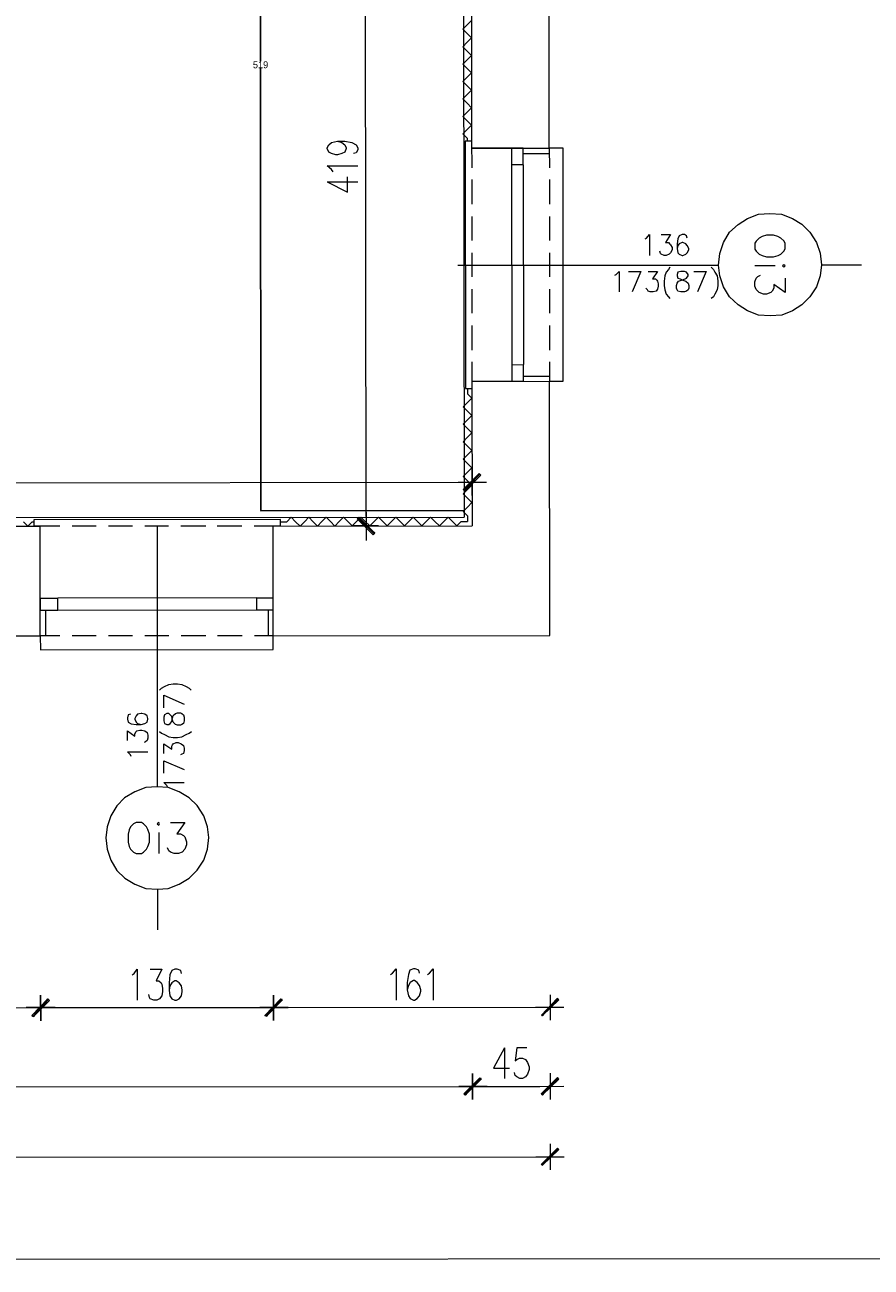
# Model space of a CAD drawing. Header units: inches. Extents: x -5850 to 5646, y 8947 to 13007.
# Tile 387 of 548: x -925 to -432, y 8947 to 9670. Entities that reach past the tile are written whole.
import ezdxf

# ---------------------------------------------------------------- set-up
doc = ezdxf.new("R2010")
doc.units = ezdxf.units.IN
doc.header["$MEASUREMENT"] = 0
for name, color, linetype in [('at_Entity', 7, 'Continuous'), ('at_Rect', 7, 'Continuous'), ('at_Solid', 7, 'Continuous')]:
    doc.layers.add(name, color=color, linetype=linetype)
doc.dimstyles.get("Standard").update_dxf_attribs({"dimtxt": 4, "dimasz": 0.18, "dimexe": 0.18, "dimexo": 0.0625, "dimgap": 0.09, "dimtad": 0, "dimtih": 1, "dimtoh": 1, "dimdec": 0, "dimzin": 0, "dimdsep": 46, "dimtxsty": 'Standard', "dimcen": 0.09, "dimadec": 0, "dimazin": 0, "dimtfac": 1, "dimtdec": 0, "dimtofl": 0, "dimtmove": 0, "dimatfit": 3, "dimfxl": 1, "dimtolj": 1, "dimtzin": 0, "dimarcsym": 0})

# ---------------------------------------------------------------- blocks, each defined once
blk = doc.blocks.new('*D6')
at = {"color": 0, "lineweight": -2, "transparency": 16777216}
for p, q in [((-669.81, 9905.62), (-788.14, 9905.52)), ((-787.96, 9905.34), (-787.73, 9648.36)), ((-787.49, 9386.99), (-787.72, 9644.18)), ((-669.35, 9386.91), (-787.67, 9386.81))]:
    blk.add_line(p, q, dxfattribs=at)
at = {"color": 0, "transparency": 16777216}
for points in [[(-787.93, 9905.34), (-787.99, 9905.34), (-787.96, 9905.52)], [(-787.52, 9386.99), (-787.46, 9386.99), (-787.49, 9386.81)]]:
    blk.add_solid(points, dxfattribs=at)
at = {"layer": 'Defpoints', "color": 0, "transparency": 16777216}
for p in [(-669.75, 9905.62), (-787.49, 9386.81), (-669.29, 9386.91)]:
    blk.add_point(p, dxfattribs=at)
at = {"color": 0, "lineweight": 20, "transparency": 16777216, "insert": (-787.72, 9646.27), "char_height": 4, "attachment_point": 5}
blk.add_mtext('\\A1;519', dxfattribs=at)

msp = doc.modelspace()

# ---------------------------------------------------------------- hatches: boundary and pattern name
at = {"layer": 'at_Solid', "lineweight": 20}
for points in [[(-660.44, 9408.47), (-668.87, 9398.32), (-669.72, 9399.17)], [(-659.59, 9407.62), (-660.44, 9408.47), (-668.87, 9398.32)], [(-721.23, 9373.78), (-731.38, 9382.21), (-730.53, 9383.06)], [(-722.07, 9372.93), (-721.23, 9373.78), (-731.38, 9382.21)], [(-911.49, 9102.85), (-919.93, 9092.7), (-920.77, 9093.13)], [(-920.77, 9093.13), (-919.93, 9092.7), (-911.49, 9102.85)], [(-910.64, 9102), (-911.49, 9102.85), (-919.93, 9092.7)], [(-919.93, 9092.7), (-911.49, 9102.85), (-910.64, 9102)], [(-775.9, 9102.97), (-784.34, 9092.82), (-785.19, 9093.25)], [(-785.19, 9093.25), (-784.34, 9092.82), (-775.48, 9102.97)], [(-775.06, 9102.13), (-775.9, 9102.97), (-784.34, 9092.82)], [(-784.34, 9092.82), (-775.48, 9102.97), (-775.06, 9102.13)], [(-614.97, 9103.11), (-623.83, 9092.97), (-624.25, 9093.39)], [(-614.12, 9102.27), (-614.97, 9103.11), (-623.83, 9092.97)], [(-660.12, 9057.03), (-668.56, 9046.89), (-669.4, 9047.73)], [(-669.4, 9047.73), (-668.56, 9046.89), (-659.7, 9057.03)], [(-659.28, 9056.19), (-660.12, 9057.03), (-668.56, 9046.89)], [(-668.56, 9046.89), (-659.7, 9057.03), (-659.28, 9056.19)], [(-614.92, 9057.07), (-623.79, 9046.93), (-624.21, 9047.77)], [(-614.08, 9056.23), (-614.92, 9057.07), (-623.79, 9046.93)], [(-614.89, 9016.1), (-623.75, 9005.95), (-624.18, 9006.8)], [(-614.05, 9015.26), (-614.89, 9016.1), (-623.75, 9005.95)]]:
    msp.add_hatch(color=7, dxfattribs=at).paths.add_polyline_path(points)

# ---------------------------------------------------------------- linework, layer by layer
at = {"layer": 'at_Entity', "color": 7, "lineweight": 20}
for p, q in [((-669.75, 9905.62), (-669.28, 9383.12)), ((-726.31, 9383.49), (-726.67, 9790.26)), ((-664.91, 9690.62), (-664.83, 9597.7)), ((-619.63, 9597.74), (-619.72, 9690.67)), ((-664.9, 9672.04), (-667.43, 9669.5)), ((-669.96, 9666.97), (-667.43, 9669.5)), ((-667.42, 9664.44), (-669.96, 9666.97)), ((-667.42, 9664.44), (-664.89, 9661.9)), ((-669.95, 9656.83), (-667.42, 9659.37)), ((-667.41, 9654.3), (-669.95, 9656.83)), ((-664.89, 9661.9), (-667.42, 9659.37)), ((-669.94, 9646.69), (-667.41, 9649.23)), ((-667.41, 9654.3), (-664.88, 9651.76)), ((-664.88, 9651.76), (-667.41, 9649.23)), ((-667.4, 9644.16), (-669.94, 9646.69)), ((-667.4, 9644.16), (-664.87, 9641.63)), ((-664.87, 9641.63), (-667.4, 9639.09)), ((-669.93, 9636.56), (-667.4, 9639.09)), ((-667.4, 9634.02), (-669.93, 9636.56)), ((-669.92, 9626.42), (-667.39, 9628.95)), ((-667.4, 9634.02), (-664.86, 9631.49)), ((-664.86, 9631.49), (-667.39, 9628.95)), ((-667.39, 9623.88), (-669.92, 9626.42)), ((-667.39, 9623.88), (-664.85, 9621.35)), ((-664.85, 9621.35), (-667.38, 9618.81)), ((-669.91, 9616.28), (-667.38, 9618.81)), ((-667.38, 9613.75), (-669.91, 9616.28)), ((-667.38, 9613.75), (-664.84, 9611.22)), ((-669.9, 9606.14), (-667.37, 9608.68)), ((-667.37, 9603.61), (-669.9, 9606.14)), ((-664.84, 9611.22), (-667.37, 9608.68)), ((-748.88, 9598.05), (-748.04, 9599.74)), ((-748.88, 9597.62), (-748.88, 9598.05)), ((-748.04, 9599.74), (-746.36, 9601.01)), ((-746.36, 9601.01), (-742.98, 9601.85)), ((-742.98, 9601.85), (-740.44, 9601.01)), ((-742.98, 9601.85), (-738.75, 9601.85)), ((-740.44, 9601.01), (-738.75, 9599.75)), ((-738.75, 9601.85), (-734.53, 9601.02)), ((-738.75, 9599.75), (-737.9, 9598.06)), ((-737.9, 9598.06), (-737.9, 9597.63)), ((-734.53, 9601.02), (-732, 9599.75)), ((-732, 9599.75), (-731.15, 9598.06)), ((-731.15, 9598.06), (-731.15, 9596.79)), ((-664.83, 9601.92), (-668.64, 9601.92)), ((-668.64, 9601.92), (-668.51, 9457.88)), ((-667.37, 9603.61), (-667.37, 9601.92)), ((-664.83, 9601.92), (-664.82, 9586.29)), ((-748.04, 9595.51), (-748.88, 9597.62)), ((-746.35, 9594.67), (-748.04, 9595.51)), ((-743.81, 9593.83), (-746.35, 9594.67)), ((-742.97, 9593.83), (-743.81, 9593.83)), ((-740.43, 9594.68), (-742.97, 9593.83)), ((-738.74, 9595.52), (-740.43, 9594.68)), ((-737.9, 9597.63), (-738.74, 9595.52)), ((-731.99, 9595.1), (-733.67, 9594.68)), ((-731.15, 9596.79), (-731.99, 9595.1)), ((-664.83, 9597.7), (-619.63, 9597.74)), ((-634.84, 9597.73), (-664.83, 9597.7)), ((-634.83, 9594.77), (-619.63, 9594.78)), ((-611.6, 9597.75), (-619.63, 9597.74)), ((-619.63, 9597.74), (-619.62, 9586.33)), ((-611.48, 9462.16), (-611.6, 9597.75)), ((-748.88, 9587.49), (-731.14, 9587.5)), ((-746.34, 9585.38), (-748.88, 9587.49)), ((-745.49, 9584.11), (-746.34, 9585.38)), ((-641.59, 9588.01), (-641.48, 9471.84)), ((-634.83, 9588.01), (-634.72, 9471.85)), ((-748.87, 9578.19), (-731.13, 9578.21)), ((-748.87, 9578.19), (-737.04, 9572.29)), ((-737.04, 9572.29), (-737.05, 9581.16)), ((-664.81, 9579.54), (-664.8, 9565.17)), ((-619.62, 9579.58), (-619.61, 9565.21)), ((-664.8, 9557.99), (-664.78, 9544.05)), ((-619.6, 9558.03), (-619.59, 9544.09)), ((-509.77, 9553.48), (-504.28, 9556.87)), ((-504.28, 9556.87), (-497.95, 9559.41)), ((-497.95, 9559.41), (-491.19, 9559.84)), ((-491.19, 9559.84), (-484.43, 9559.42)), ((-484.43, 9559.42), (-478.09, 9556.9)), ((-478.09, 9556.9), (-472.6, 9553.52)), ((-562.98, 9545.41), (-561.3, 9547.53)), ((-561.3, 9547.53), (-561.29, 9535.27)), ((-554.54, 9547.53), (-549.05, 9547.54)), ((-549.05, 9547.54), (-552, 9542.89)), ((-542.29, 9547.54), (-543.98, 9546.7)), ((-541.02, 9547.54), (-542.29, 9547.54)), ((-539.75, 9546.7), (-541.02, 9547.54)), ((-518.21, 9542.92), (-514.83, 9548.83)), ((-514.83, 9548.83), (-509.77, 9553.48)), ((-472.6, 9553.52), (-467.95, 9548.88)), ((-467.95, 9548.88), (-464.14, 9542.97)), ((-563.83, 9544.99), (-562.98, 9545.41)), ((-552, 9542.89), (-550.31, 9542.89)), ((-550.31, 9542.89), (-549.47, 9542.04)), ((-549.47, 9542.04), (-549.04, 9541.63)), ((-549.04, 9541.63), (-548.19, 9539.93)), ((-544.82, 9545), (-545.24, 9542.05)), ((-545.24, 9542.05), (-545.24, 9539.52)), ((-544.82, 9541.21), (-545.24, 9539.52)), ((-543.98, 9546.7), (-544.82, 9545)), ((-543.97, 9542.05), (-544.82, 9541.21)), ((-542.28, 9542.9), (-543.97, 9542.05)), ((-541.86, 9542.9), (-542.28, 9542.9)), ((-540.17, 9542.05), (-541.86, 9542.9)), ((-539.33, 9541.21), (-540.17, 9542.05)), ((-539.33, 9545.43), (-539.75, 9546.7)), ((-538.48, 9539.52), (-539.33, 9541.21)), ((-520.31, 9536.58), (-518.21, 9542.92)), ((-499.2, 9543.78), (-500.04, 9542.51)), ((-500.04, 9542.51), (-500.04, 9539.13)), ((-497.51, 9545.47), (-499.2, 9543.78)), ((-495.83, 9546.32), (-497.51, 9545.47)), ((-493.29, 9547.16), (-495.83, 9546.32)), ((-489.07, 9547.17), (-493.29, 9547.16)), ((-486.53, 9546.33), (-489.07, 9547.17)), ((-484.84, 9545.48), (-486.53, 9546.33)), ((-483.15, 9543.79), (-484.84, 9545.48)), ((-482.3, 9542.53), (-483.15, 9543.79)), ((-482.3, 9539.15), (-482.3, 9542.53)), ((-464.14, 9542.97), (-462.02, 9536.63)), ((-664.78, 9536.87), (-664.76, 9522.93)), ((-619.58, 9536.91), (-619.57, 9522.97)), ((-554.95, 9536.55), (-555.37, 9537.82)), ((-554.53, 9536.13), (-554.95, 9536.55)), ((-552.83, 9535.28), (-554.53, 9536.13)), ((-551.57, 9535.28), (-552.83, 9535.28)), ((-549.88, 9536.13), (-551.57, 9535.28)), ((-549.04, 9536.98), (-549.88, 9536.13)), ((-548.19, 9538.67), (-549.04, 9536.98)), ((-548.19, 9539.93), (-548.19, 9538.67)), ((-545.24, 9539.52), (-544.81, 9536.98)), ((-544.81, 9536.98), (-543.97, 9536.14)), ((-543.97, 9536.14), (-542.28, 9535.29)), ((-542.28, 9535.29), (-541.85, 9535.29)), ((-541.85, 9535.29), (-540.17, 9536.14)), ((-540.17, 9536.14), (-539.32, 9536.98)), ((-539.32, 9536.98), (-538.48, 9538.67)), ((-538.48, 9538.67), (-538.48, 9539.52)), ((-521.16, 9529.82), (-520.31, 9536.58)), ((-500.04, 9539.13), (-499.2, 9537.87)), ((-499.2, 9537.87), (-497.51, 9536.18)), ((-497.51, 9536.18), (-495.82, 9535.33)), ((-495.82, 9535.33), (-493.28, 9534.49)), ((-493.28, 9534.49), (-489.06, 9534.5)), ((-489.06, 9534.5), (-486.52, 9535.34)), ((-486.52, 9535.34), (-484.83, 9536.19)), ((-484.83, 9536.19), (-483.14, 9537.88)), ((-483.14, 9537.88), (-482.3, 9539.15)), ((-462.02, 9536.63), (-461.17, 9529.87)), ((-672.79, 9529.68), (-521.16, 9529.82)), ((-580.71, 9524.28), (-579.02, 9525.97)), ((-579.02, 9525.97), (-579.01, 9514.14)), ((-573.53, 9525.97), (-566.35, 9525.98)), ((-566.35, 9525.98), (-571.4, 9514.15)), ((-562.12, 9525.98), (-556.63, 9525.99)), ((-556.63, 9525.99), (-559.59, 9521.76)), ((-550.3, 9527.26), (-551.57, 9525.57)), ((-549.45, 9528.53), (-550.3, 9527.26)), ((-543.11, 9526), (-544.8, 9525.58)), ((-541, 9526), (-543.11, 9526)), ((-539.73, 9525.58), (-541, 9526)), ((-535.51, 9526.01), (-528.33, 9526.01)), ((-528.33, 9526.01), (-533.39, 9514.18)), ((-525.38, 9528.55), (-524.11, 9527.28)), ((-524.11, 9527.28), (-523.26, 9525.59)), ((-520.3, 9523.48), (-521.16, 9529.82)), ((-488.2, 9529.43), (-500.03, 9529.42)), ((-483.14, 9529.85), (-483.98, 9529.43)), ((-483.98, 9529.43), (-483.13, 9528.59)), ((-482.29, 9529.43), (-483.14, 9529.85)), ((-483.13, 9528.59), (-482.29, 9529.43)), ((-461.17, 9529.87), (-462.01, 9523.54)), ((-461.17, 9529.87), (-437.94, 9529.89)), ((-581.55, 9523.85), (-580.71, 9524.28)), ((-559.59, 9521.76), (-557.89, 9521.76)), ((-557.89, 9521.76), (-557.05, 9520.92)), ((-557.05, 9520.92), (-556.62, 9520.5)), ((-556.62, 9520.5), (-556.2, 9518.81)), ((-556.2, 9518.81), (-556.2, 9517.54)), ((-552.41, 9523.45), (-552.82, 9520.5)), ((-552.82, 9520.5), (-552.82, 9517.96)), ((-551.57, 9525.57), (-552.41, 9523.45)), ((-545.64, 9517.97), (-545.22, 9519.24)), ((-544.8, 9525.58), (-545.22, 9524.31)), ((-545.22, 9524.31), (-545.22, 9523.46)), ((-545.22, 9523.46), (-544.8, 9522.2)), ((-545.22, 9519.24), (-544.38, 9520.51)), ((-544.8, 9522.2), (-543.53, 9521.77)), ((-544.38, 9520.51), (-542.68, 9520.93)), ((-543.53, 9521.77), (-541.84, 9520.93)), ((-542.68, 9520.93), (-540.58, 9521.78)), ((-541.84, 9520.93), (-540.15, 9520.51)), ((-540.58, 9521.78), (-539.73, 9522.2)), ((-540.15, 9520.51), (-538.88, 9519.25)), ((-538.89, 9524.31), (-539.73, 9525.58)), ((-539.73, 9522.2), (-538.89, 9523.47)), ((-538.89, 9523.47), (-538.89, 9524.31)), ((-538.88, 9519.25), (-538.46, 9517.97)), ((-523.26, 9525.59), (-521.99, 9523.48)), ((-521.99, 9523.48), (-521.57, 9520.53)), ((-521.57, 9520.53), (-521.56, 9517.99)), ((-518.18, 9517.15), (-520.3, 9523.48)), ((-500.02, 9520.12), (-499.18, 9522.24)), ((-500.02, 9517.59), (-500.02, 9520.12)), ((-499.18, 9522.24), (-498.34, 9523.08)), ((-498.34, 9523.08), (-496.65, 9523.93)), ((-482.29, 9522.25), (-482.28, 9513.8)), ((-462.01, 9523.54), (-464.12, 9517.2)), ((-664.76, 9515.75), (-664.75, 9501.81)), ((-619.56, 9515.79), (-619.55, 9501.85)), ((-562.54, 9515.42), (-563.38, 9516.27)), ((-562.11, 9514.58), (-562.54, 9515.42)), ((-560.85, 9514.16), (-562.11, 9514.58)), ((-559.16, 9514.16), (-560.85, 9514.16)), ((-557.47, 9514.58), (-559.16, 9514.16)), ((-556.62, 9515.85), (-557.47, 9514.58)), ((-556.2, 9517.54), (-556.62, 9515.85)), ((-552.82, 9517.96), (-552.4, 9515.43)), ((-552.4, 9515.43), (-551.55, 9512.9)), ((-551.55, 9512.9), (-550.28, 9511.21)), ((-545.64, 9516.28), (-545.64, 9517.97)), ((-545.22, 9515.44), (-545.64, 9516.28)), ((-544.79, 9514.6), (-545.22, 9515.44)), ((-543.1, 9514.17), (-544.79, 9514.6)), ((-540.99, 9514.17), (-543.1, 9514.17)), ((-539.72, 9514.6), (-540.99, 9514.17)), ((-538.88, 9515.44), (-539.72, 9514.6)), ((-538.46, 9516.29), (-538.88, 9515.44)), ((-538.46, 9517.97), (-538.46, 9516.29)), ((-523.25, 9512.92), (-524.09, 9511.23)), ((-521.98, 9515.46), (-523.25, 9512.92)), ((-521.56, 9517.99), (-521.98, 9515.46)), ((-514.8, 9511.24), (-518.18, 9517.15)), ((-499.18, 9515.48), (-500.02, 9517.59)), ((-497.49, 9513.79), (-499.18, 9515.48)), ((-494.95, 9512.95), (-497.49, 9513.79)), ((-493.26, 9512.95), (-494.95, 9512.95)), ((-490.73, 9513.8), (-493.26, 9512.95)), ((-489.88, 9514.64), (-490.73, 9513.8)), ((-489.04, 9516.33), (-489.88, 9514.64)), ((-482.28, 9513.8), (-489.04, 9518.44)), ((-489.04, 9518.44), (-489.04, 9516.33)), ((-467.91, 9511.28), (-472.56, 9506.63)), ((-464.12, 9517.2), (-467.91, 9511.28)), ((-550.28, 9511.21), (-549.44, 9510.36)), ((-524.09, 9511.23), (-525.36, 9510.39)), ((-509.73, 9506.6), (-514.8, 9511.24)), ((-504.23, 9503.23), (-509.73, 9506.6)), ((-472.56, 9506.63), (-478.04, 9503.25)), ((-497.9, 9500.7), (-504.23, 9503.23)), ((-491.13, 9500.28), (-497.9, 9500.7)), ((-484.38, 9500.71), (-491.13, 9500.28)), ((-478.04, 9503.25), (-484.38, 9500.71)), ((-664.74, 9494.63), (-664.73, 9480.27)), ((-619.54, 9494.67), (-619.53, 9480.31)), ((-664.72, 9473.51), (-664.71, 9457.89)), ((-619.52, 9473.55), (-619.51, 9462.15)), ((-664.71, 9462.11), (-619.51, 9462.15)), ((-634.71, 9462.14), (-664.71, 9462.11)), ((-664.71, 9462.11), (-664.63, 9378.05)), ((-634.72, 9465.09), (-619.52, 9465.1)), ((-619.51, 9462.15), (-611.48, 9462.16)), ((-619.38, 9314.31), (-619.51, 9462.15)), ((-668.51, 9457.88), (-664.71, 9457.89)), ((-667.24, 9457.89), (-667.24, 9454.92)), ((-667.24, 9454.92), (-664.7, 9452.39)), ((-669.76, 9447.32), (-667.23, 9449.86)), ((-667.23, 9444.79), (-669.76, 9447.32)), ((-664.7, 9452.39), (-667.23, 9449.86)), ((-669.75, 9437.18), (-667.22, 9439.72)), ((-667.23, 9444.79), (-664.69, 9442.26)), ((-664.69, 9442.26), (-667.22, 9439.72)), ((-667.22, 9434.65), (-669.75, 9437.18)), ((-667.22, 9434.65), (-664.68, 9432.12)), ((-664.68, 9432.12), (-667.21, 9429.58)), ((-669.74, 9427.04), (-667.21, 9429.58)), ((-667.21, 9424.51), (-669.74, 9427.04)), ((-669.73, 9416.91), (-667.2, 9419.44)), ((-667.21, 9424.51), (-664.67, 9421.98)), ((-664.67, 9421.98), (-667.2, 9419.44)), ((-667.2, 9414.38), (-669.73, 9416.91)), ((-667.2, 9414.38), (-664.67, 9411.84)), ((-664.67, 9411.84), (-667.19, 9409.31)), ((-664.66, 9411), (-664.65, 9395.79)), ((-1225.6, 9402.89), (-670.14, 9403.39)), ((-672.68, 9403.39), (-656.21, 9403.4)), ((-669.72, 9406.77), (-667.19, 9409.31)), ((-669.72, 9399.17), (-660.44, 9408.47)), ((-667.19, 9404.24), (-669.72, 9406.77)), ((-669.3, 9398.74), (-660.01, 9408.05)), ((-660.44, 9408.47), (-668.87, 9398.32)), ((-660.44, 9408.47), (-668.87, 9398.32)), ((-668.87, 9398.32), (-659.59, 9407.62)), ((-667.19, 9404.24), (-664.66, 9401.7)), ((-659.59, 9407.62), (-660.44, 9408.47)), ((-668.87, 9398.32), (-669.72, 9399.17)), ((-669.71, 9396.63), (-667.19, 9399.17)), ((-667.18, 9394.1), (-669.71, 9396.63)), ((-664.66, 9401.7), (-667.19, 9399.17)), ((-669.71, 9386.49), (-667.18, 9389.03)), ((-667.18, 9394.1), (-664.65, 9391.57)), ((-664.65, 9391.57), (-667.18, 9389.03)), ((-1447.76, 9382.42), (-669.28, 9383.12)), ((-776.15, 9381.75), (-919.76, 9381.62)), ((-919.76, 9381.62), (-919.76, 9377.82)), ((-776.15, 9377.95), (-776.15, 9381.75)), ((-772.35, 9380.49), (-769.82, 9383.03)), ((-769.82, 9383.03), (-767.28, 9380.49)), ((-762.21, 9380.5), (-759.68, 9383.03)), ((-759.68, 9383.03), (-757.14, 9380.5)), ((-752.07, 9380.51), (-749.54, 9383.04)), ((-749.54, 9383.04), (-747, 9380.51)), ((-741.93, 9380.52), (-739.4, 9383.05)), ((-739.4, 9383.05), (-736.87, 9380.52)), ((-731.8, 9380.53), (-729.26, 9383.06)), ((-731.38, 9382.21), (-730.53, 9383.06)), ((-721.23, 9373.78), (-731.38, 9382.21)), ((-731.38, 9382.21), (-722.07, 9372.93)), ((-721.23, 9373.78), (-731.38, 9382.21)), ((-730.95, 9382.64), (-721.66, 9373.35)), ((-730.53, 9383.06), (-721.23, 9373.78)), ((-729.26, 9383.06), (-726.73, 9380.53)), ((-726.31, 9386.02), (-726.3, 9369.55)), ((-721.66, 9380.54), (-719.13, 9383.07)), ((-719.13, 9383.07), (-716.59, 9380.54)), ((-711.52, 9380.54), (-708.99, 9383.08)), ((-708.99, 9383.08), (-706.45, 9380.55)), ((-701.39, 9380.55), (-698.85, 9383.09)), ((-698.85, 9383.09), (-696.32, 9380.56)), ((-691.25, 9380.56), (-688.71, 9383.1)), ((-688.71, 9383.1), (-686.18, 9380.57)), ((-681.11, 9380.57), (-678.57, 9383.11)), ((-678.57, 9383.11), (-676.04, 9380.58)), ((-667.17, 9383.96), (-669.71, 9386.49)), ((-667.17, 9383.96), (-667.17, 9380.58)), ((-985.66, 9377.76), (-915.96, 9377.83)), ((-923.14, 9377.82), (-925.68, 9380.35)), ((-920.61, 9380.36), (-923.14, 9377.82)), ((-920.61, 9380.36), (-919.76, 9380.36)), ((-904.55, 9377.84), (-919.76, 9377.82)), ((-915.91, 9328.83), (-915.96, 9377.83)), ((-915.9, 9314.04), (-915.96, 9377.83)), ((-883.44, 9377.85), (-897.38, 9377.84)), ((-862.32, 9377.87), (-876.25, 9377.86)), ((-841.2, 9377.89), (-855.14, 9377.88)), ((-847.95, 9377.89), (-847.82, 9226.25)), ((-819.65, 9377.91), (-834.02, 9377.9)), ((-798.54, 9377.93), (-812.9, 9377.92)), ((-776.15, 9377.95), (-791.35, 9377.94)), ((-780.37, 9377.95), (-664.63, 9378.05)), ((-780.33, 9328.95), (-780.37, 9377.95)), ((-780.32, 9314.16), (-780.37, 9377.95)), ((-776.15, 9380.49), (-772.35, 9380.49)), ((-764.74, 9377.96), (-767.28, 9380.49)), ((-762.21, 9380.5), (-764.74, 9377.96)), ((-754.6, 9377.97), (-757.14, 9380.5)), ((-752.07, 9380.51), (-754.6, 9377.97)), ((-744.47, 9377.98), (-747, 9380.51)), ((-741.93, 9380.52), (-744.47, 9377.98)), ((-734.33, 9377.99), (-736.87, 9380.52)), ((-731.8, 9380.53), (-734.33, 9377.99)), ((-719.12, 9378), (-733.91, 9377.99)), ((-724.19, 9378), (-726.73, 9380.53)), ((-721.66, 9380.54), (-724.19, 9378)), ((-714.05, 9378.01), (-716.59, 9380.54)), ((-711.52, 9380.54), (-714.05, 9378.01)), ((-703.92, 9378.02), (-706.45, 9380.55)), ((-701.39, 9380.55), (-703.92, 9378.02)), ((-693.78, 9378.02), (-696.32, 9380.56)), ((-691.25, 9380.56), (-693.78, 9378.02)), ((-683.64, 9378.03), (-686.18, 9380.57)), ((-681.11, 9380.57), (-683.64, 9378.03)), ((-673.51, 9378.04), (-676.04, 9380.58)), ((-670.97, 9380.58), (-673.51, 9378.04)), ((-670.97, 9380.58), (-667.17, 9380.58)), ((-722.07, 9372.93), (-721.23, 9373.78)), ((-790.05, 9336.12), (-905.78, 9336.02)), ((-912.96, 9328.83), (-912.95, 9314.05)), ((-790.04, 9328.94), (-905.78, 9328.84)), ((-783.29, 9328.95), (-783.27, 9314.16)), ((-985.6, 9313.98), (-915.9, 9314.04)), ((-904.5, 9314.05), (-915.9, 9314.04)), ((-915.9, 9314.04), (-915.89, 9306.02)), ((-883.38, 9314.07), (-897.32, 9314.06)), ((-862.26, 9314.09), (-876.2, 9314.08)), ((-841.14, 9314.11), (-855.08, 9314.1)), ((-819.6, 9314.13), (-833.96, 9314.12)), ((-798.48, 9314.15), (-812.84, 9314.14)), ((-780.32, 9314.16), (-791.3, 9314.15)), ((-780.32, 9314.16), (-619.38, 9314.31)), ((-780.31, 9306.14), (-780.32, 9314.16)), ((-915.89, 9306.02), (-780.31, 9306.14)), ((-846.6, 9282.43), (-845.33, 9283.69)), ((-845.33, 9283.69), (-843.65, 9284.54)), ((-843.65, 9284.54), (-841.11, 9285.81)), ((-841.11, 9285.81), (-838.58, 9286.23)), ((-838.58, 9286.23), (-836.04, 9286.24)), ((-836.04, 9286.24), (-833.51, 9285.82)), ((-833.51, 9285.82), (-830.97, 9284.55)), ((-830.97, 9284.55), (-829.28, 9283.71)), ((-829.28, 9283.71), (-828.02, 9282.44)), ((-844.06, 9272.29), (-844.06, 9279.47)), ((-844.06, 9279.47), (-832.23, 9274.41)), ((-864.75, 9268.05), (-865.17, 9266.36)), ((-865.17, 9266.36), (-865.17, 9265.51)), ((-863.49, 9268.47), (-864.75, 9268.05)), ((-860.11, 9267.63), (-860.95, 9265.94)), ((-860.95, 9265.94), (-860.95, 9265.52)), ((-859.26, 9268.48), (-860.11, 9267.63)), ((-857.15, 9268.9), (-859.26, 9268.48)), ((-856.73, 9268.9), (-857.15, 9268.9)), ((-855.04, 9268.48), (-856.73, 9268.9)), ((-853.77, 9267.64), (-855.04, 9268.48)), ((-853.35, 9265.95), (-853.77, 9267.64)), ((-853.77, 9263.83), (-853.35, 9265.52)), ((-853.35, 9265.52), (-853.35, 9265.95)), ((-843.63, 9268.07), (-844.05, 9266.8)), ((-844.05, 9266.8), (-844.05, 9264.69)), ((-842.36, 9268.91), (-843.63, 9268.07)), ((-841.1, 9268.92), (-842.36, 9268.91)), ((-840.25, 9268.07), (-841.1, 9268.92)), ((-839.41, 9267.23), (-840.25, 9268.07)), ((-838.98, 9265.11), (-839.41, 9267.23)), ((-839.4, 9264.27), (-838.98, 9266.38)), ((-838.98, 9266.38), (-838.57, 9267.65)), ((-838.57, 9267.65), (-837.29, 9268.92)), ((-837.29, 9268.92), (-836.03, 9269.34)), ((-836.03, 9269.34), (-834.34, 9269.34)), ((-834.34, 9269.34), (-833.5, 9268.92)), ((-833.5, 9268.92), (-832.65, 9268.08)), ((-832.65, 9268.08), (-832.22, 9266.81)), ((-832.22, 9266.81), (-832.22, 9264.7)), ((-865.17, 9265.51), (-864.75, 9263.82)), ((-865.16, 9253.26), (-865.17, 9258.76)), ((-865.17, 9258.76), (-860.94, 9255.8)), ((-864.75, 9263.82), (-863.06, 9262.98)), ((-863.06, 9262.98), (-860.1, 9262.56)), ((-860.95, 9265.52), (-860.1, 9263.83)), ((-860.94, 9257.07), (-860.1, 9258.34)), ((-860.1, 9263.83), (-859.26, 9262.99)), ((-860.1, 9262.56), (-857.15, 9262.56)), ((-860.1, 9258.34), (-859.68, 9258.76)), ((-859.68, 9258.76), (-857.99, 9259.18)), ((-859.26, 9262.99), (-857.15, 9262.56)), ((-857.99, 9259.18), (-856.72, 9259.19)), ((-857.15, 9262.56), (-855.03, 9262.99)), ((-856.72, 9259.19), (-855.03, 9258.77)), ((-855.03, 9262.99), (-853.77, 9263.83)), ((-855.03, 9258.77), (-853.76, 9257.92)), ((-846.58, 9258.35), (-845.31, 9257.51)), ((-844.05, 9264.69), (-843.63, 9263)), ((-843.63, 9263), (-842.36, 9262.58)), ((-842.36, 9262.58), (-841.09, 9262.58)), ((-841.09, 9262.58), (-840.25, 9263)), ((-840.25, 9263), (-839.4, 9264.27)), ((-838.56, 9263.85), (-838.98, 9265.11)), ((-837.29, 9262.58), (-838.56, 9263.85)), ((-836.02, 9262.16), (-837.29, 9262.58)), ((-834.33, 9262.16), (-836.02, 9262.16)), ((-833.49, 9262.59), (-834.33, 9262.16)), ((-832.64, 9263.01), (-833.49, 9262.59)), ((-832.22, 9264.7), (-832.64, 9263.01)), ((-829.26, 9257.52), (-828, 9258.37)), ((-860.94, 9255.8), (-860.94, 9257.07)), ((-854.6, 9252.43), (-855.44, 9252.01)), ((-853.76, 9253.27), (-854.6, 9252.43)), ((-853.76, 9257.92), (-853.34, 9256.23)), ((-853.34, 9254.54), (-853.76, 9253.27)), ((-853.34, 9256.23), (-853.34, 9254.54)), ((-845.31, 9257.51), (-843.62, 9256.66)), ((-844.03, 9245.68), (-844.04, 9251.17)), ((-844.04, 9251.17), (-839.39, 9248.22)), ((-843.62, 9256.66), (-841.09, 9255.4)), ((-841.09, 9255.4), (-838.55, 9254.98)), ((-838.97, 9250.75), (-838.55, 9251.18)), ((-838.55, 9254.98), (-836.02, 9254.98)), ((-838.55, 9251.18), (-836.86, 9252.02)), ((-836.86, 9252.02), (-835.59, 9252.02)), ((-836.02, 9254.98), (-833.49, 9255.4)), ((-835.59, 9252.02), (-833.91, 9251.18)), ((-833.91, 9251.18), (-832.63, 9250.34)), ((-833.49, 9255.4), (-830.95, 9256.67)), ((-830.95, 9256.67), (-829.26, 9257.52)), ((-865.16, 9246.51), (-853.33, 9246.52)), ((-863.47, 9244.82), (-865.16, 9246.51)), ((-863.04, 9243.97), (-863.47, 9244.82)), ((-839.39, 9249.91), (-838.97, 9250.75)), ((-839.39, 9248.22), (-839.39, 9249.91)), ((-833.48, 9245.27), (-834.32, 9244.84)), ((-832.63, 9245.69), (-833.48, 9245.27)), ((-832.63, 9250.34), (-832.21, 9248.65)), ((-832.21, 9247.38), (-832.63, 9245.69)), ((-832.21, 9248.65), (-832.21, 9247.38)), ((-844.02, 9234.28), (-844.03, 9241.46)), ((-844.03, 9241.46), (-832.2, 9236.4)), ((-860.91, 9223.28), (-866.82, 9219.89)), ((-854.58, 9225.82), (-860.91, 9223.28)), ((-847.82, 9226.25), (-854.58, 9225.82)), ((-841.48, 9225.83), (-847.82, 9226.25)), ((-844.02, 9228.78), (-832.19, 9228.79)), ((-842.33, 9227.1), (-844.02, 9228.78)), ((-841.91, 9226.25), (-842.33, 9227.1)), ((-835.14, 9223.3), (-841.48, 9225.83)), ((-829.23, 9219.93), (-835.14, 9223.3)), ((-871.46, 9215.24), (-874.84, 9209.33)), ((-866.82, 9219.89), (-871.46, 9215.24)), ((-824.58, 9215.29), (-829.23, 9219.93)), ((-820.77, 9209.37), (-824.58, 9215.29)), ((-874.84, 9209.33), (-876.95, 9202.99)), ((-818.66, 9203.04), (-820.77, 9209.37)), ((-876.95, 9202.99), (-877.78, 9196.65)), ((-864.27, 9201.31), (-864.69, 9198.77)), ((-863.43, 9203), (-864.27, 9201.31)), ((-861.74, 9204.69), (-863.43, 9203)), ((-860.05, 9205.54), (-861.74, 9204.69)), ((-857.1, 9205.54), (-860.05, 9205.54)), ((-855.82, 9204.7), (-857.1, 9205.54)), ((-854.13, 9203.01), (-855.82, 9204.7)), ((-853.29, 9201.32), (-854.13, 9203.01)), ((-852.44, 9198.79), (-853.29, 9201.32)), ((-846.96, 9205.55), (-847.8, 9204.7)), ((-847.8, 9204.7), (-846.96, 9203.86)), ((-846.53, 9204.71), (-846.96, 9205.55)), ((-846.96, 9203.86), (-846.53, 9204.71)), ((-840.19, 9205.56), (-831.75, 9205.56)), ((-831.75, 9205.56), (-836.39, 9198.8)), ((-817.8, 9196.7), (-818.66, 9203.04)), ((-877.78, 9196.65), (-876.93, 9189.89)), ((-864.69, 9198.77), (-864.69, 9194.13)), ((-864.69, 9194.13), (-864.26, 9191.59)), ((-853.28, 9191.6), (-852.44, 9194.14)), ((-852.44, 9194.14), (-852.44, 9198.79)), ((-846.95, 9199.64), (-846.94, 9187.39)), ((-836.39, 9198.8), (-834.28, 9198.8)), ((-834.28, 9198.8), (-832.59, 9197.96)), ((-832.59, 9197.96), (-831.74, 9197.11)), ((-831.74, 9197.11), (-830.89, 9194.16)), ((-830.89, 9194.16), (-830.89, 9192.47)), ((-818.64, 9189.95), (-817.8, 9196.7)), ((-876.93, 9189.89), (-874.81, 9183.56)), ((-864.26, 9191.59), (-863.42, 9189.91)), ((-863.42, 9189.91), (-861.73, 9188.22)), ((-861.73, 9188.22), (-860.04, 9187.37)), ((-860.04, 9187.37), (-857.08, 9187.38)), ((-857.08, 9187.38), (-855.81, 9188.22)), ((-855.81, 9188.22), (-854.12, 9189.91)), ((-854.12, 9189.91), (-853.28, 9191.6)), ((-841.03, 9189.08), (-841.88, 9190.77)), ((-840.18, 9188.24), (-841.03, 9189.08)), ((-838.07, 9187.39), (-840.18, 9188.24)), ((-835.53, 9187.4), (-838.07, 9187.39)), ((-833.43, 9188.24), (-835.53, 9187.4)), ((-831.74, 9189.93), (-833.43, 9188.24)), ((-830.89, 9192.47), (-831.74, 9189.93)), ((-820.75, 9183.61), (-818.64, 9189.95)), ((-874.81, 9183.56), (-871.43, 9177.65)), ((-824.54, 9177.69), (-820.75, 9183.61)), ((-871.43, 9177.65), (-866.78, 9173.01)), ((-866.78, 9173.01), (-860.86, 9169.63)), ((-835.09, 9169.66), (-829.18, 9173.04)), ((-829.18, 9173.04), (-824.54, 9177.69)), ((-860.86, 9169.63), (-854.52, 9167.1)), ((-854.52, 9167.1), (-847.77, 9166.69)), ((-847.77, 9166.69), (-841.43, 9167.11)), ((-847.77, 9166.69), (-847.74, 9143.03)), ((-841.43, 9167.11), (-835.09, 9169.66)), ((-862.5, 9116.83), (-861.24, 9117.68)), ((-861.24, 9117.68), (-859.55, 9120.21)), ((-859.55, 9120.21), (-859.54, 9102.05)), ((-851.95, 9120.22), (-845.19, 9120.23)), ((-845.19, 9120.23), (-848.57, 9113.46)), ((-840.54, 9116.85), (-840.96, 9112.2)), ((-839.27, 9119.39), (-840.54, 9116.85)), ((-837.59, 9120.23), (-839.27, 9119.39)), ((-836.32, 9120.23), (-837.59, 9120.23)), ((-834.21, 9119.39), (-836.32, 9120.23)), ((-833.79, 9117.7), (-834.21, 9119.39)), ((-712.13, 9116.97), (-710.87, 9117.81)), ((-710.87, 9117.81), (-708.75, 9120.35)), ((-708.75, 9120.35), (-708.74, 9102.19)), ((-701.57, 9116.98), (-702.41, 9112.33)), ((-700.73, 9119.51), (-701.57, 9116.98)), ((-698.62, 9120.36), (-700.73, 9119.51)), ((-697.77, 9120.36), (-698.62, 9120.36)), ((-695.66, 9119.51), (-697.77, 9120.36)), ((-695.23, 9117.83), (-695.66, 9119.51)), ((-690.59, 9116.99), (-689.32, 9117.83)), ((-689.32, 9117.83), (-687.21, 9120.37)), ((-687.21, 9120.37), (-687.2, 9102.2)), ((-848.57, 9113.46), (-846.88, 9113.46)), ((-846.88, 9113.46), (-845.6, 9112.2)), ((-845.6, 9112.2), (-845.18, 9111.36)), ((-845.18, 9111.36), (-844.76, 9108.82)), ((-844.76, 9107.13), (-845.17, 9104.6)), ((-844.76, 9108.82), (-844.76, 9107.13)), ((-840.96, 9112.2), (-840.95, 9107.98)), ((-840.53, 9110.52), (-840.95, 9107.98)), ((-840.95, 9107.98), (-840.53, 9104.6)), ((-839.27, 9112.21), (-840.53, 9110.52)), ((-837.58, 9113.47), (-839.27, 9112.21)), ((-836.74, 9113.47), (-837.58, 9113.47)), ((-835.04, 9112.21), (-836.74, 9113.47)), ((-833.78, 9110.52), (-835.04, 9112.21)), ((-833.35, 9107.99), (-833.78, 9110.52)), ((-833.77, 9104.61), (-833.35, 9107.14)), ((-833.35, 9107.14), (-833.35, 9107.99)), ((-702.41, 9112.33), (-702.41, 9108.11)), ((-701.57, 9110.64), (-702.41, 9108.11)), ((-702.41, 9108.11), (-701.56, 9104.72)), ((-700.72, 9112.33), (-701.57, 9110.64)), ((-698.61, 9113.6), (-700.72, 9112.33)), ((-698.19, 9113.6), (-698.61, 9113.6)), ((-696.5, 9112.33), (-698.19, 9113.6)), ((-695.23, 9110.64), (-696.5, 9112.33)), ((-694.38, 9108.11), (-695.23, 9110.64)), ((-695.22, 9104.73), (-694.38, 9107.27)), ((-694.38, 9107.27), (-694.38, 9108.11)), ((-920.77, 9093.13), (-911.49, 9102.85)), ((-911.49, 9102.85), (-920.77, 9093.13)), ((-920.35, 9092.7), (-911.07, 9102.43)), ((-911.07, 9102.43), (-920.35, 9092.7)), ((-911.49, 9102.85), (-919.93, 9092.7)), ((-911.49, 9102.85), (-919.93, 9092.7)), ((-919.93, 9092.7), (-911.49, 9102.85)), ((-919.93, 9092.7), (-911.49, 9102.85)), ((-919.93, 9092.7), (-910.64, 9102)), ((-910.64, 9102), (-919.93, 9092.7)), ((-915.71, 9104.96), (-915.7, 9090.17)), ((-915.7, 9090.17), (-915.71, 9104.96)), ((-910.64, 9102), (-911.49, 9102.85)), ((-911.49, 9102.85), (-910.64, 9102)), ((-852.35, 9103.75), (-852.78, 9105.44)), ((-851.94, 9102.9), (-852.35, 9103.75)), ((-849.82, 9102.06), (-851.94, 9102.9)), ((-848.13, 9102.06), (-849.82, 9102.06)), ((-846.44, 9102.91), (-848.13, 9102.06)), ((-845.17, 9104.6), (-846.44, 9102.91)), ((-840.53, 9104.6), (-839.26, 9102.91)), ((-839.26, 9102.91), (-837.57, 9102.07)), ((-837.57, 9102.07), (-836.73, 9102.07)), ((-836.73, 9102.07), (-835.03, 9102.92)), ((-835.03, 9102.92), (-833.77, 9104.61)), ((-785.19, 9093.25), (-775.9, 9102.97)), ((-775.48, 9102.97), (-785.19, 9093.25)), ((-784.76, 9092.82), (-775.48, 9102.55)), ((-775.48, 9102.55), (-784.76, 9092.82)), ((-775.9, 9102.97), (-784.34, 9092.82)), ((-775.9, 9102.97), (-784.34, 9092.82)), ((-784.34, 9092.82), (-775.48, 9102.97)), ((-784.34, 9092.82), (-775.48, 9102.97)), ((-784.34, 9092.82), (-775.06, 9102.13)), ((-775.06, 9102.13), (-784.34, 9092.82)), ((-780.13, 9105.08), (-780.12, 9090.29)), ((-780.12, 9090.29), (-780.13, 9105.08)), ((-775.06, 9102.13), (-775.9, 9102.97)), ((-775.48, 9102.97), (-775.06, 9102.13)), ((-701.56, 9104.72), (-700.71, 9103.04)), ((-700.71, 9103.04), (-698.6, 9102.19)), ((-698.6, 9102.19), (-698.18, 9102.19)), ((-698.18, 9102.19), (-696.49, 9103.04)), ((-696.49, 9103.04), (-695.22, 9104.73)), ((-624.25, 9093.39), (-614.97, 9103.11)), ((-624.25, 9092.97), (-614.55, 9102.69)), ((-614.97, 9103.11), (-623.83, 9092.97)), ((-614.97, 9103.11), (-623.83, 9092.97)), ((-623.83, 9092.97), (-614.12, 9102.27)), ((-619.19, 9105.22), (-619.18, 9090.44)), ((-614.12, 9102.27), (-614.97, 9103.11)), ((-979.92, 9097.72), (-921.2, 9097.77)), ((-924.16, 9097.77), (-907.27, 9097.78)), ((-907.27, 9097.78), (-924.16, 9097.77)), ((-919.93, 9092.7), (-920.77, 9093.13)), ((-920.77, 9093.13), (-919.93, 9092.7)), ((-910.22, 9097.78), (-785.61, 9097.89)), ((-788.15, 9097.89), (-771.67, 9097.91)), ((-771.67, 9097.91), (-788.15, 9097.89)), ((-784.34, 9092.82), (-785.19, 9093.25)), ((-785.19, 9093.25), (-784.34, 9092.82)), ((-774.21, 9097.9), (-625.1, 9098.04)), ((-627.64, 9098.03), (-611.16, 9098.05)), ((-623.83, 9092.97), (-624.25, 9093.39)), ((-645.78, 9074.36), (-652.1, 9062.53)), ((-645.78, 9074.36), (-645.76, 9056.62)), ((-638.6, 9074.37), (-639.43, 9066.76)), ((-632.68, 9074.37), (-638.6, 9074.37)), ((-639.43, 9066.76), (-638.59, 9067.61)), ((-638.59, 9067.61), (-636.9, 9068.46)), ((-636.9, 9068.46), (-635.21, 9068.46)), ((-635.21, 9068.46), (-633.52, 9067.62)), ((-633.52, 9067.62), (-632.25, 9065.93)), ((-632.25, 9065.93), (-631.4, 9063.39)), ((-631.4, 9063.39), (-631.4, 9061.7)), ((-669.4, 9047.73), (-660.12, 9057.03)), ((-659.7, 9057.03), (-669.4, 9047.73)), ((-668.98, 9047.31), (-659.7, 9056.61)), ((-659.28, 9056.61), (-668.98, 9047.31)), ((-660.12, 9057.03), (-668.56, 9046.89)), ((-660.12, 9057.03), (-668.56, 9046.89)), ((-668.56, 9046.89), (-659.7, 9057.03)), ((-668.56, 9046.89), (-659.7, 9057.03)), ((-668.56, 9046.89), (-659.28, 9056.19)), ((-659.28, 9056.19), (-668.56, 9046.89)), ((-664.35, 9059.56), (-664.34, 9044.36)), ((-664.34, 9044.36), (-664.35, 9059.56)), ((-659.28, 9056.19), (-660.12, 9057.03)), ((-659.7, 9057.03), (-659.28, 9056.19)), ((-652.1, 9062.53), (-642.81, 9062.54)), ((-639.42, 9058.32), (-639.85, 9060.01)), ((-638.58, 9057.47), (-639.42, 9058.32)), ((-636.89, 9056.63), (-638.58, 9057.47)), ((-635.2, 9056.63), (-636.89, 9056.63)), ((-633.51, 9057.48), (-635.2, 9056.63)), ((-632.25, 9059.17), (-633.51, 9057.48)), ((-631.4, 9061.7), (-632.25, 9059.17)), ((-624.21, 9047.77), (-614.92, 9057.07)), ((-624.21, 9047.35), (-614.51, 9056.65)), ((-614.92, 9057.07), (-623.79, 9046.93)), ((-614.92, 9057.07), (-623.79, 9046.93)), ((-623.79, 9046.93), (-614.08, 9056.23)), ((-619.15, 9059.6), (-619.14, 9044.4)), ((-614.08, 9056.23), (-614.92, 9057.07)), ((-1441.98, 9051.26), (-669.83, 9051.95)), ((-672.37, 9051.95), (-655.9, 9051.97)), ((-655.9, 9051.97), (-672.37, 9051.95)), ((-658.43, 9051.96), (-625.06, 9051.99)), ((-627.6, 9051.99), (-611.12, 9052.01)), ((-668.56, 9046.89), (-669.4, 9047.73)), ((-669.4, 9047.73), (-668.56, 9046.89)), ((-623.79, 9046.93), (-624.21, 9047.77)), ((-624.18, 9006.8), (-614.89, 9016.1)), ((-624.18, 9006.37), (-614.47, 9015.68)), ((-614.89, 9016.1), (-623.75, 9005.95)), ((-614.89, 9016.1), (-623.75, 9005.95)), ((-623.75, 9005.95), (-614.05, 9015.26)), ((-619.12, 9018.63), (-619.1, 9003.42)), ((-614.05, 9015.26), (-614.89, 9016.1)), ((-5343.24, 9006.81), (-625.02, 9011.02)), ((-627.56, 9011.02), (-611.08, 9011.03)), ((-623.75, 9005.95), (-624.18, 9006.8))]:
    msp.add_line(p, q, dxfattribs=at)
at = {"layer": 'at_Rect', "color": 7, "lineweight": 20}
for p, q in [((-641.59, 9597.72), (-634.84, 9597.73)), ((-641.59, 9597.72), (-641.59, 9588.01)), ((-634.83, 9588.01), (-634.84, 9597.73)), ((-634.83, 9588.01), (-641.59, 9588.01)), ((-641.48, 9471.84), (-634.72, 9471.85)), ((-641.48, 9471.84), (-641.47, 9462.13)), ((-634.71, 9462.14), (-634.72, 9471.85)), ((-634.71, 9462.14), (-641.47, 9462.13)), ((-915.92, 9336.01), (-905.78, 9336.02)), ((-915.92, 9336.01), (-915.91, 9328.83)), ((-905.78, 9328.84), (-905.78, 9336.02)), ((-790.05, 9336.12), (-780.34, 9336.13)), ((-790.05, 9336.12), (-790.04, 9328.94)), ((-780.33, 9328.95), (-780.34, 9336.13)), ((-905.78, 9328.84), (-915.91, 9328.83)), ((-780.33, 9328.95), (-790.04, 9328.94)), ((1968.99, 8953.78), (-5846.64, 8946.8))]:
    msp.add_line(p, q, dxfattribs=at)

# ---------------------------------------------------------------- dimensions: what is measured, and where the dimension line sits
at = {"lineweight": 20}
dim = msp.add_linear_dim(base=(-787.49, 9386.81), p1=(-669.75, 9905.62), p2=(-669.29, 9386.91), angle=270.05116, dimstyle='Standard', dxfattribs=at)
dim.commit()
dim.dimension.update_dxf_attribs({"geometry": '*D6', "text_midpoint": (-787.72, 9646.27), "dimtype": 161})

doc.saveas('drawing.dxf')
